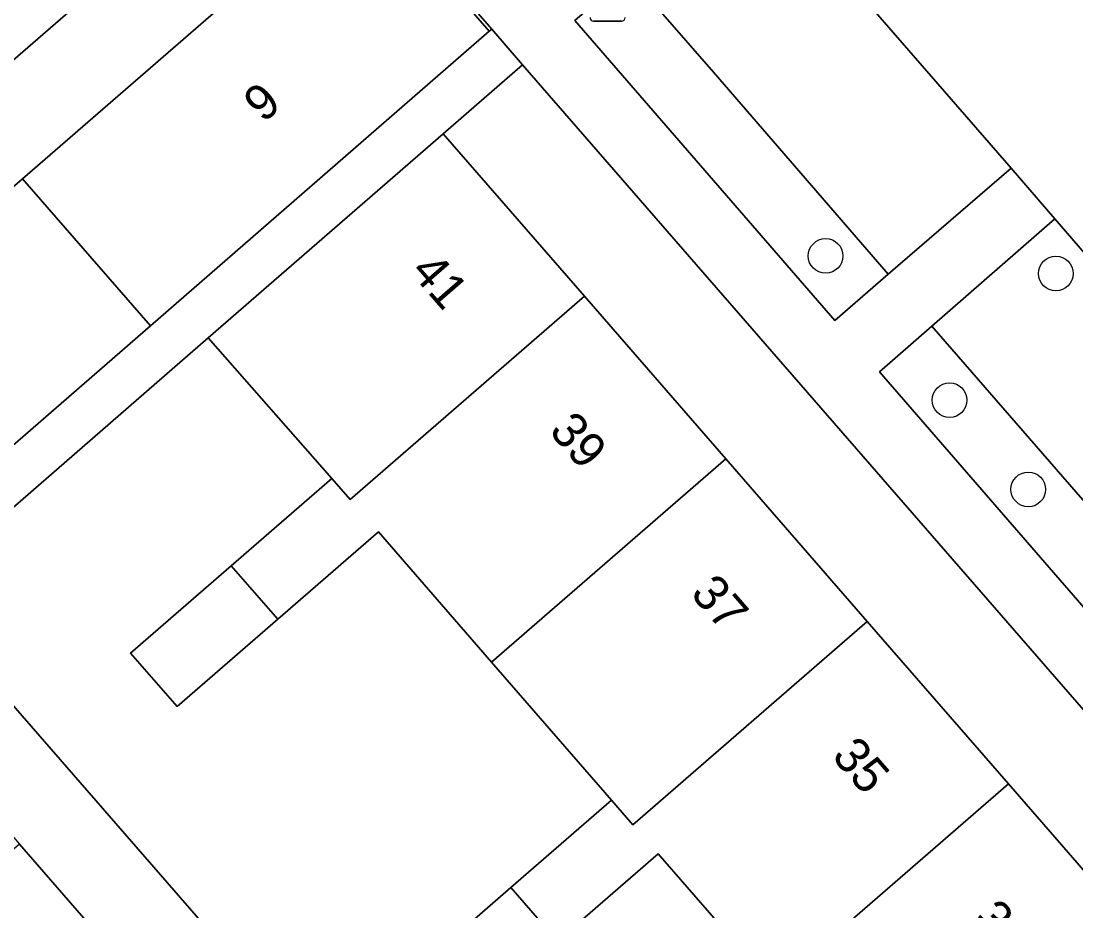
# Model space of a CAD drawing. Extents: x 155887 to 156869, y 383880 to 384678.
# Drawn here: x 156563.24 to 156592.97, y 384061.4 to 384086.49 of the extents above; entities that cross this region are included whole.
import ezdxf

# ---------------------------------------------------------------- set-up
doc = ezdxf.new("R2010")
doc.units = 0
for name, color, linetype in [('IMGEO_Berm_groen', 7, 'Continuous'), ('IMGEO_Boom', 7, 'Continuous'), ('IMGEO_Erf', 7, 'Continuous'), ('IMGEO_Lichtmast', 7, 'Continuous'), ('IMGEO_Pand', 7, 'Continuous'), ('IMGEO_Pand_nummerreeks', 7, 'Continuous'), ('IMGEO_Parkeervlak_open', 7, 'Continuous'), ('IMGEO_Rijbaan_lokaal_gesloten', 7, 'Continuous'), ('IMGEO_Voetpad_open', 7, 'Continuous')]:
    doc.layers.add(name, color=color, linetype=linetype)

msp = doc.modelspace()

# ---------------------------------------------------------------- linework, layer by layer
at = {"layer": 'IMGEO_Berm_groen'}
for points in [[(156582.75, 384085.048), (156580.345, 384087.815), (156578.847, 384086.504), (156586.172, 384078.05), (156587.675, 384079.35)], [(156588.905, 384077.888), (156587.433, 384076.599), (156594.055, 384068.957), (156595.54, 384070.25)]]:
    msp.add_lwpolyline(points, close=True, dxfattribs=at)
at = {"layer": 'IMGEO_Boom'}
for centre in [(156585.915, 384079.868), (156592.406, 384079.372), (156589.41, 384075.802), (156591.628, 384073.284)]:
    msp.add_circle(centre, 0.489, dxfattribs=at)
at = {"layer": 'IMGEO_Erf'}
for points in [[(156544.563, 384065.789), (156553.921, 384073.918), (156563.279, 384082.047), (156572.833, 384090.346), (156576.432, 384086.204), (156576.501, 384086.263), (156572.838, 384090.477), (156571.128, 384092.444), (156532.534, 384058.953), (156570.638, 384015.053), (156571.504, 384015.803), (156567.376, 384020.559), (156563.444, 384025.089), (156559.513, 384029.619), (156555.581, 384034.149), (156551.649, 384038.679), (156547.718, 384043.208), (156543.786, 384047.739), (156539.854, 384052.269), (156535.188, 384057.645)], [(156577.371, 384085.262), (156575.131, 384083.315), (156579.116, 384078.729), (156583.1, 384074.145), (156587.084, 384069.561), (156591.067, 384064.978), (156595.051, 384060.394), (156599.034, 384055.811), (156603.017, 384051.226), (156607.005, 384046.638), (156609.255, 384048.581)], [(156569.748, 384055.729), (156563.192, 384063.279), (156558.617, 384059.307), (156554.109, 384055.393), (156557.391, 384051.613), (156560.538, 384054.345), (156563.812, 384050.574), (156565.173, 384051.756)]]:
    msp.add_lwpolyline(points, close=True, dxfattribs=at)
for points in [[(156574.207, 384059.587), (156577.044, 384062.052), (156579.882, 384064.517), (156576.499, 384068.41), (156573.306, 384072.086), (156570.469, 384069.621), (156567.631, 384067.156), (156566.842, 384068.065), (156566.32, 384068.665), (156569.158, 384071.13), (156571.995, 384073.595), (156568.505, 384077.555), (156560.241, 384070.368), (156592.123, 384033.709)], [(156584.465, 384059.242), (156581.193, 384063.008), (156578.356, 384060.543)]]:
    msp.add_lwpolyline(points, dxfattribs=at)
at = {"layer": 'IMGEO_Lichtmast'}
for p, q in [((156580.163, 384086.491), (156579.373, 384086.491)), ((156579.373, 384086.491), (156580.163, 384086.491))]:
    msp.add_line(p, q, dxfattribs=at)
for centre, start, end in [((156579.373, 384086.591), 180, 270), ((156579.373, 384086.591), 180, 270), ((156580.163, 384086.591), 270, 0), ((156580.163, 384086.591), 270, 0)]:
    msp.add_arc(centre, 0.1, start, end, dxfattribs=at)
at = {"layer": 'IMGEO_Pand'}
for points in [[(156563.279, 384082.047), (156566.883, 384077.899), (156576.432, 384086.204), (156572.833, 384090.346)], [(156579.116, 384078.729), (156575.131, 384083.315), (156568.505, 384077.555), (156571.995, 384073.595), (156572.516, 384072.995)], [(156563.279, 384082.047), (156553.921, 384073.918), (156557.529, 384069.764), (156566.883, 384077.899)], [(156583.1, 384074.145), (156579.116, 384078.729), (156572.516, 384072.995), (156571.995, 384073.595), (156569.158, 384071.13), (156570.469, 384069.621), (156573.306, 384072.086), (156576.499, 384068.41)], [(156587.084, 384069.561), (156583.1, 384074.145), (156576.499, 384068.41), (156579.882, 384064.517), (156580.483, 384063.825)], [(156570.469, 384069.621), (156569.158, 384071.13), (156566.32, 384068.665), (156566.842, 384068.065), (156567.631, 384067.156)], [(156591.067, 384064.978), (156587.084, 384069.561), (156580.483, 384063.825), (156579.882, 384064.517), (156577.044, 384062.052), (156578.356, 384060.543), (156581.193, 384063.008), (156584.465, 384059.242)], [(156595.051, 384060.394), (156591.067, 384064.978), (156584.465, 384059.242), (156587.749, 384055.461), (156588.447, 384054.657)], [(156578.356, 384060.543), (156577.044, 384062.052), (156574.207, 384059.587), (156574.808, 384058.895), (156575.518, 384058.077)]]:
    msp.add_lwpolyline(points, close=True, dxfattribs=at)
at = {"layer": 'IMGEO_Parkeervlak_open'}
for points in [[(156586.193, 384088.05), (156585.156, 384089.249), (156583.811, 384090.821), (156582.022, 384089.27), (156580.345, 384087.815), (156582.75, 384085.048), (156587.675, 384079.35), (156591.142, 384082.341)], [(156595.54, 384070.25), (156599, 384073.239), (156592.38, 384080.913), (156588.905, 384077.888)]]:
    msp.add_lwpolyline(points, close=True, dxfattribs=at)
at = {"layer": 'IMGEO_Rijbaan_lokaal_gesloten'}
msp.add_lwpolyline([(156646.454, 384028.54), (156584.127, 384100.331), (156579.597, 384096.394), (156579.244, 384096.079), (156582.931, 384091.822), (156583.811, 384090.821), (156585.156, 384089.249), (156586.193, 384088.05), (156591.142, 384082.341), (156592.38, 384080.913), (156599, 384073.239), (156600.266, 384071.831), (156606.948, 384064.118), (156608.204, 384062.662), (156613.133, 384057.006), (156614.29, 384055.679), (156615.678, 384054.06), (156617.88, 384051.561), (156619.335, 384049.866), (156625.284, 384043.011), (156626.529, 384041.587), (156633.113, 384033.952)], dxfattribs=at)
at = {"layer": 'IMGEO_Voetpad_open'}
for points in [[(156577.111, 384097.787), (156571.128, 384092.444), (156572.838, 384090.477), (156576.501, 384086.263), (156577.371, 384085.262), (156609.255, 384048.581), (156610.251, 384047.438), (156610.564, 384047.077), (156611.545, 384045.94), (156647.359, 384004.761)], [(156574.884, 384097.615), (156574.254, 384097.287), (156573.089, 384096.493), (156571.232, 384095.093), (156569.511, 384093.811), (156565.774, 384090.997), (156564.52, 384089.962), (156545.807, 384073.68), (156537.825, 384066.685), (156535.938, 384064.836), (156531.519, 384060.256), (156531.847, 384059.88), (156532.534, 384058.953), (156571.128, 384092.444)], [(156601.979, 384059.84), (156595.295, 384067.53), (156596.818, 384068.832), (156600.266, 384071.831), (156599, 384073.239), (156595.54, 384070.25), (156594.055, 384068.957), (156587.433, 384076.599), (156588.905, 384077.888), (156592.38, 384080.913), (156591.142, 384082.341), (156587.675, 384079.35), (156586.172, 384078.05), (156578.847, 384086.504), (156580.345, 384087.815), (156582.022, 384089.27), (156583.811, 384090.821), (156582.931, 384091.822), (156579.467, 384088.82), (156577.934, 384087.519), (156574.284, 384091.742), (156575.754, 384093.051), (156579.244, 384096.079), (156579.597, 384096.394)]]:
    msp.add_lwpolyline(points, dxfattribs=at)
msp.add_lwpolyline([(156560.241, 384070.368), (156568.505, 384077.555), (156575.131, 384083.315), (156577.371, 384085.262), (156576.501, 384086.263), (156576.432, 384086.204), (156566.883, 384077.899), (156557.529, 384069.764), (156548.471, 384061.886), (156549.52, 384060.678), (156558.592, 384068.571), (156561.881, 384064.789), (156563.192, 384063.279), (156569.748, 384055.729), (156571.059, 384054.219), (156577.615, 384046.668), (156578.927, 384045.158), (156585.482, 384037.608), (156586.794, 384036.098), (156590.268, 384032.098), (156592.123, 384033.709)], close=True, dxfattribs=at)

# ---------------------------------------------------------------- texts
at = {"layer": 'IMGEO_Pand_nummerreeks'}
for s, rotation, p in [('9', 40.9798, (156570.065, 384083.597)), ('41', 310.9949, (156574.18, 384079.41)), ('39', 310.9949, (156578.09, 384074.911)), ('37', 310.9949, (156582.075, 384070.326)), ('35', 310.9949, (156586.059, 384065.742)), ('33', 310.9949, (156590.043, 384061.157))]:
    msp.add_text(s, height=1, rotation=rotation, dxfattribs=at).set_placement(p)

doc.saveas('drawing.dxf')
